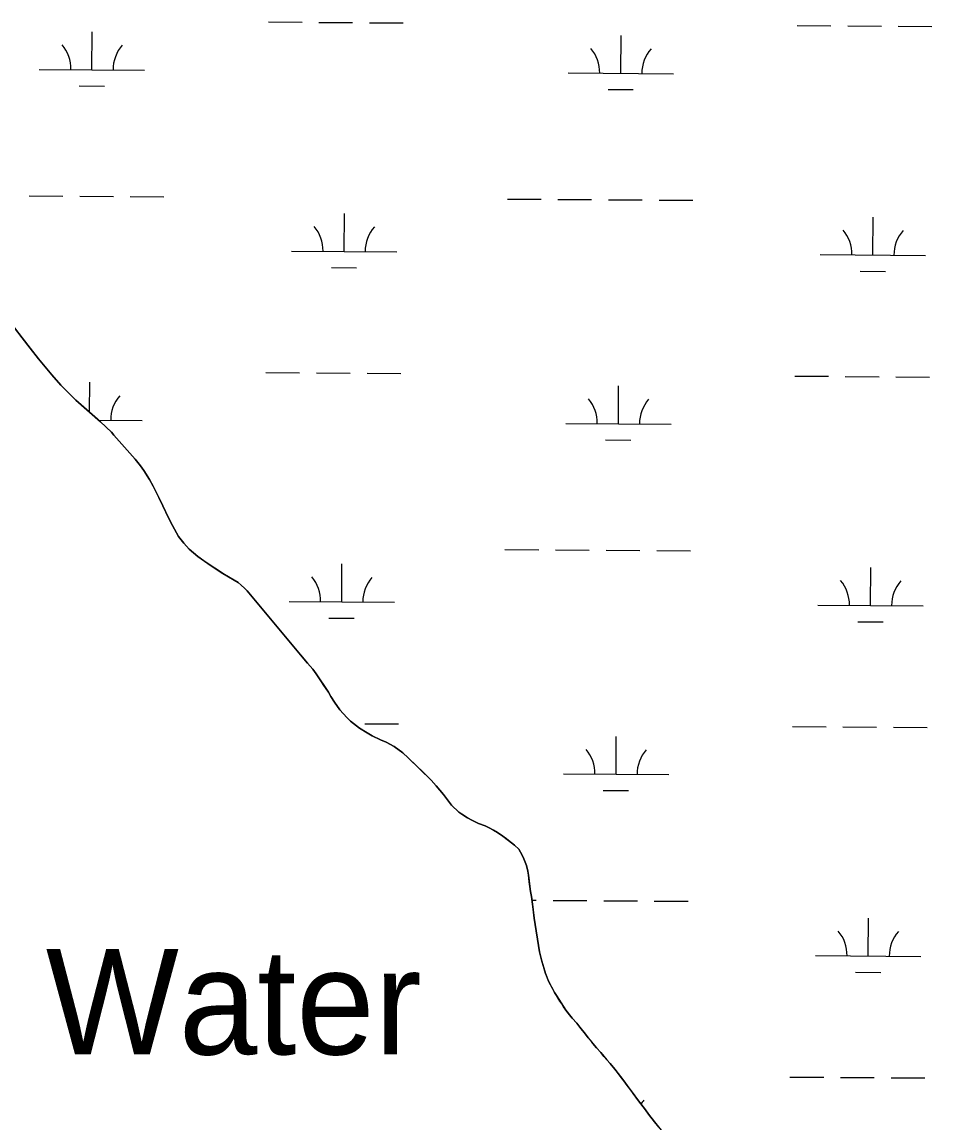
# Model space of a CAD drawing. Extents: x 3172231 to 3210228, y 940198 to 965780.
# Drawn here: x 3201509 to 3202373, y 952000 to 953044 of the extents above; entities that cross this region are included whole.
import ezdxf

# ---------------------------------------------------------------- set-up
doc = ezdxf.new("R2010")
doc.units = 0
for name, color, linetype in [('V-RIVR-IDEN', 7, 'Continuous'), ('V-SITE-VEGE', 7, 'Continuous'), ('V-TOPO-SHOR', 7, 'Continuous'), ('V-WETL-SWMP', 7, 'Continuous')]:
    doc.layers.add(name, color=color, linetype=linetype)

msp = doc.modelspace()

# ---------------------------------------------------------------- linework, layer by layer
at = {"layer": 'V-SITE-VEGE'}
for p, q in [((3201501.976, 952754.147), (3201509.021, 952744.652)), ((3201509.021, 952744.652), (3201516.737, 952734.818)), ((3201516.737, 952734.818), (3201524.794, 952724.811)), ((3201524.794, 952724.811), (3201537.383, 952709.717)), ((3201537.383, 952709.717), (3201545.946, 952699.709)), ((3201545.946, 952699.709), (3201560.229, 952685.449)), ((3201560.229, 952685.449), (3201583.601, 952664.895)), ((3201583.601, 952664.895), (3201594.023, 952655.214)), ((3201594.023, 952655.214), (3201596.204, 952652.5)), ((3201596.204, 952652.5), (3201616.352, 952629.43)), ((3201616.352, 952629.43), (3201621.556, 952623.32)), ((3201621.556, 952623.32), (3201624.743, 952618.745)), ((3201624.743, 952618.745), (3201630.105, 952610.275)), ((3201630.105, 952610.275), (3201633.619, 952604.008)), ((3201633.619, 952604.008), (3201642.812, 952585.383)), ((3201642.812, 952585.383), (3201648.158, 952573.871)), ((3201648.158, 952573.871), (3201651.836, 952566.591)), ((3201651.836, 952566.591), (3201657.693, 952556.089)), ((3201657.693, 952556.089), (3201662.559, 952549.816)), ((3201662.559, 952549.816), (3201667.597, 952544.216)), ((3201667.597, 952544.216), (3201676.006, 952537.079)), ((3201676.006, 952537.079), (3201688.458, 952528.402)), ((3201688.458, 952528.402), (3201699.569, 952521.084)), ((3201699.569, 952521.084), (3201710.513, 952514.778)), ((3201710.513, 952514.778), (3201714.05, 952512.397)), ((3201714.05, 952512.397), (3201716.909, 952510.017)), ((3201716.909, 952510.017), (3201720.102, 952507.129)), ((3201720.102, 952507.129), (3201722.623, 952504.584)), ((3201722.623, 952504.584), (3201773.315, 952443.694)), ((3201773.315, 952443.694), (3201780.032, 952436.06)), ((3201780.032, 952436.06), (3201785.069, 952430.122)), ((3201785.069, 952430.122), (3201788.257, 952425.883)), ((3201788.257, 952425.883), (3201799.82, 952408.26)), ((3201799.82, 952408.26), (3201802.163, 952404.195)), ((3201802.163, 952404.195), (3201805.684, 952398.772)), ((3201805.684, 952398.772), (3201810.544, 952391.655)), ((3201810.544, 952391.655), (3201817.263, 952384.528)), ((3201817.263, 952384.528), (3201820.958, 952380.79)), ((3201820.958, 952380.79), (3201829.373, 952374.333)), ((3201829.373, 952374.333), (3201836.611, 952369.735)), ((3201836.611, 952369.735), (3201841.495, 952367.007)), ((3201841.495, 952367.007), (3201849.245, 952363.251)), ((3201849.245, 952363.251), (3201854.637, 952360.859)), ((3201854.637, 952360.859), (3201862.385, 952356.767)), ((3201862.385, 952356.767), (3201870.46, 952350.816)), ((3201870.46, 952350.816), (3201875.672, 952346.228)), ((3201875.672, 952346.228), (3201897.35, 952325.007)), ((3201897.35, 952325.007), (3201902.218, 952319.577)), ((3201902.218, 952319.577), (3201908.936, 952311.437)), ((3201908.936, 952311.437), (3201916.82, 952301.262)), ((3201916.82, 952301.262), (3201923.54, 952294.473)), ((3201923.54, 952294.473), (3201931.791, 952289.195)), ((3201931.791, 952289.195), (3201936.002, 952286.977)), ((3201936.002, 952286.977), (3201942.404, 952283.903)), ((3201942.404, 952283.903), (3201948.47, 952281.509)), ((3201948.47, 952281.509), (3201952.515, 952279.631)), ((3201952.515, 952279.631), (3201956.56, 952277.581)), ((3201956.56, 952277.581), (3201960.263, 952275.201)), ((3201960.263, 952275.201), (3201965.479, 952271.628)), ((3201965.479, 952271.628), (3201973.554, 952265.336)), ((3201973.554, 952265.336), (3201976.583, 952263.294)), ((3201976.583, 952263.294), (3201980.448, 952259.391)), ((3201980.448, 952259.391), (3201982.291, 952256.511)), ((3201982.291, 952256.511), (3201984.632, 952251.938)), ((3201984.632, 952251.938), (3201986.635, 952247.031)), ((3201986.635, 952247.031), (3201987.8, 952243.816)), ((3201987.8, 952243.816), (3201989.123, 952238.573)), ((3201989.123, 952238.573), (3201989.78, 952234.686)), ((3201989.78, 952234.686), (3201990.905, 952223.87)), ((3201990.905, 952223.87), (3201991.728, 952219.307)), ((3201991.728, 952219.307), (3201992.717, 952214.57)), ((3201992.717, 952214.57), (3201993.692, 952207.306)), ((3201993.692, 952207.306), (3201994.976, 952193.957)), ((3201994.976, 952193.957), (3202000.047, 952161.843)), ((3202000.047, 952161.843), (3202002.537, 952153.216)), ((3202002.537, 952153.216), (3202006.027, 952141.545)), ((3202006.027, 952141.545), (3202008.86, 952134.098)), ((3202008.86, 952134.098), (3202014.547, 952123.43)), ((3202014.547, 952123.43), (3202016.22, 952120.551)), ((3202016.22, 952120.551), (3202025.098, 952106.487)), ((3202025.098, 952106.487), (3202031.142, 952099.024)), ((3202031.142, 952099.024), (3202035.676, 952094.105)), ((3202035.676, 952094.105), (3202038.531, 952090.373)), ((3202038.531, 952090.373), (3202043.991, 952083.818)), ((3202043.991, 952083.818), (3202046.449, 952080.488)), ((3202046.449, 952080.488), (3202054.147, 952070.86)), ((3202054.147, 952070.86), (3202058.347, 952066.281)), ((3202058.347, 952066.281), (3202064.221, 952059.324)), ((3202064.221, 952059.324), (3202067.244, 952055.932)), ((3202067.244, 952055.932), (3202071.608, 952050.673)), ((3202071.608, 952050.673), (3202080.167, 952039.653)), ((3202080.167, 952039.653), (3202083.354, 952035.245)), ((3202083.354, 952035.245), (3202089.223, 952027.449)), ((3202089.223, 952027.449), (3202093.08, 952021.684)), ((3202093.08, 952021.684), (3202100.798, 952011.849)), ((3202100.798, 952011.849), (3202103.647, 952007.782)), ((3202103.647, 952007.782), (3202109.185, 952000.491)), ((3202109.185, 952000.491), (3202115.73, 951992.688))]:
    msp.add_line(p, q, dxfattribs=at)
at = {"layer": 'V-TOPO-SHOR'}
for points in [[(3201688.458, 952528.404), (3201681.558, 952533.167), (3201676.006, 952537.079), (3201667.597, 952544.216), (3201662.559, 952549.816), (3201657.693, 952556.089), (3201651.836, 952566.591), (3201648.158, 952573.871), (3201642.812, 952585.383), (3201638.966, 952593.172), (3201633.619, 952604.008), (3201630.105, 952610.275), (3201624.743, 952618.745), (3201621.556, 952623.322), (3201616.352, 952629.43), (3201596.204, 952652.5), (3201594.023, 952655.214), (3201583.601, 952664.895), (3201570.149, 952676.786), (3201560.229, 952685.449), (3201545.946, 952699.709), (3201537.383, 952709.717), (3201524.794, 952724.811), (3201516.737, 952734.818), (3201509.021, 952744.652), (3201501.976, 952754.147)], [(3202109.185, 952000.491), (3202103.647, 952007.782), (3202100.798, 952011.849), (3202096.266, 952017.614), (3202093.08, 952021.684), (3202089.223, 952027.447), (3202086.876, 952030.666), (3202083.354, 952035.245), (3202080.167, 952039.653), (3202077.818, 952042.704), (3202074.125, 952047.452), (3202071.608, 952050.673), (3202067.244, 952055.932), (3202064.221, 952059.326), (3202061.368, 952062.717), (3202058.347, 952066.281), (3202054.147, 952070.86), (3202050.792, 952075.1), (3202048.777, 952077.643), (3202046.449, 952080.488), (3202043.991, 952083.818), (3202038.529, 952090.373), (3202035.676, 952094.105), (3202031.142, 952099.024), (3202027.449, 952103.604), (3202025.098, 952106.487), (3202022.921, 952109.877), (3202021.246, 952112.586), (3202019.571, 952115.13), (3202016.22, 952120.551), (3202014.547, 952123.43), (3202012.538, 952127.156), (3202008.858, 952134.098), (3202007.524, 952137.652), (3202006.025, 952141.545), (3202004.032, 952148.141), (3202002.537, 952153.216), (3202000.047, 952161.843), (3201994.976, 952193.957), (3201994.497, 952199.532), (3201993.692, 952207.306), (3201992.717, 952214.572), (3201991.728, 952219.307), (3201990.907, 952223.87), (3201990.424, 952228.433), (3201989.78, 952234.686), (3201989.123, 952238.573), (3201987.8, 952243.816), (3201986.635, 952247.031), (3201984.632, 952251.938), (3201982.291, 952256.511), (3201980.448, 952259.391), (3201976.583, 952263.294), (3201973.554, 952265.336), (3201968.844, 952269.078), (3201965.479, 952271.628), (3201960.263, 952275.201), (3201956.56, 952277.583), (3201952.515, 952279.631), (3201948.472, 952281.509), (3201942.404, 952283.905), (3201936.002, 952286.977), (3201931.791, 952289.195), (3201926.403, 952292.599), (3201923.542, 952294.473), (3201916.82, 952301.262), (3201912.962, 952306.179), (3201908.936, 952311.437), (3201902.22, 952319.577), (3201897.35, 952325.007), (3201889.285, 952332.986), (3201883.907, 952338.249), (3201875.672, 952346.228), (3201870.462, 952350.816), (3201862.385, 952356.767), (3201854.637, 952360.859), (3201849.245, 952363.251), (3201841.495, 952367.007), (3201836.611, 952369.735), (3201829.373, 952374.333), (3201820.96, 952380.792), (3201817.263, 952384.528), (3201810.544, 952391.655), (3201805.684, 952398.774), (3201802.163, 952404.195), (3201799.82, 952408.26), (3201795.462, 952414.869), (3201792.613, 952419.274), (3201788.257, 952425.883), (3201785.069, 952430.122), (3201780.032, 952436.06), (3201773.315, 952443.694), (3201722.623, 952504.584), (3201720.102, 952507.129), (3201716.909, 952510.017), (3201714.05, 952512.397), (3201710.513, 952514.778), (3201699.569, 952521.084), (3201696.54, 952523.126), (3201691.993, 952526.02), (3201688.458, 952528.404)], [(3202113.381, 951995.572), (3202109.185, 952000.491)]]:
    msp.add_lwpolyline(points, dxfattribs=at)
at = {"layer": 'V-WETL-SWMP'}
for p, q in [((3201742.818, 953044.497), (3201774.818, 953044.279)), ((3201790.817, 953044.17), (3201822.816, 953043.952)), ((3201838.816, 953043.843), (3201870.815, 953043.625)), ((3201575.442, 952999.205), (3201575.687, 953035.204)), ((3202244.715, 953041.08), (3202276.714, 953040.862)), ((3202292.714, 953040.753), (3202324.713, 953040.536)), ((3202340.712, 953040.427), (3202372.712, 953040.209)), ((3202077.339, 952995.788), (3202077.584, 953031.788)), ((3201525.443, 952999.545), (3201625.441, 952998.864)), ((3202027.34, 952996.129), (3202127.337, 952995.448)), ((3201563.337, 952983.856), (3201587.337, 952983.692)), ((3202065.234, 952980.439), (3202089.233, 952980.276)), ((3201515.782, 952879.537), (3201547.781, 952879.319)), ((3201563.781, 952879.21), (3201595.78, 952878.993)), ((3201611.78, 952878.884), (3201643.779, 952878.666)), ((3201969.68, 952876.447), (3202001.679, 952876.23)), ((3202017.679, 952876.121), (3202049.678, 952875.903)), ((3202065.677, 952875.794), (3202097.677, 952875.576)), ((3202113.676, 952875.467), (3202145.676, 952875.249)), ((3201814.746, 952826.759), (3201814.991, 952862.758)), ((3202316.642, 952823.342), (3202316.887, 952859.342)), ((3201764.747, 952827.099), (3201864.745, 952826.419)), ((3202266.643, 952823.683), (3202366.641, 952823.002)), ((3201802.641, 952811.41), (3201826.641, 952811.247)), ((3202304.537, 952807.993), (3202328.537, 952807.83)), ((3201516.738, 952734.818), (3201509.02, 952744.653)), ((3201524.794, 952724.812), (3201516.738, 952734.818)), ((3201537.384, 952709.717), (3201524.794, 952724.812)), ((3201545.946, 952699.709), (3201537.384, 952709.717)), ((3201740.554, 952711.829), (3201772.553, 952711.611)), ((3201788.553, 952711.503), (3201820.552, 952711.285)), ((3201836.552, 952711.176), (3201868.551, 952710.958)), ((3202242.45, 952708.413), (3202274.449, 952708.195)), ((3201560.229, 952685.449), (3201545.946, 952699.709)), ((3201573.229, 952674.062), (3201573.423, 952702.537)), ((3202075.074, 952663.121), (3202075.319, 952699.12)), ((3202290.449, 952708.086), (3202322.448, 952707.868)), ((3202338.448, 952707.759), (3202370.447, 952707.541)), ((3201570.149, 952676.785), (3201560.229, 952685.449)), ((3201583.6, 952664.894), (3201570.149, 952676.785)), ((3201581.807, 952666.479), (3201623.176, 952666.197)), ((3201594.022, 952655.214), (3201583.6, 952664.894)), ((3202025.075, 952663.461), (3202125.073, 952662.781)), ((3201596.203, 952652.501), (3201594.022, 952655.214)), ((3201616.352, 952629.429), (3201596.203, 952652.501)), ((3202062.969, 952647.772), (3202086.969, 952647.609)), ((3201621.557, 952623.322), (3201616.352, 952629.429)), ((3201624.742, 952618.746), (3201621.557, 952623.322)), ((3201630.104, 952610.274), (3201624.742, 952618.746)), ((3201633.618, 952604.007), (3201630.104, 952610.274)), ((3201638.967, 952593.171), (3201633.618, 952604.007)), ((3201642.812, 952585.383), (3201638.967, 952593.171)), ((3201648.158, 952573.871), (3201642.812, 952585.383)), ((3201651.836, 952566.59), (3201648.158, 952573.871)), ((3201657.694, 952556.089), (3201651.836, 952566.59)), ((3201662.56, 952549.815), (3201657.694, 952556.089)), ((3201667.598, 952544.216), (3201662.56, 952549.815)), ((3201676.006, 952537.08), (3201667.598, 952544.216)), ((3201967.415, 952543.78), (3201999.414, 952543.562)), ((3202015.414, 952543.453), (3202047.413, 952543.236)), ((3202063.413, 952543.127), (3202095.412, 952542.909)), ((3202111.412, 952542.8), (3202143.411, 952542.582)), ((3201681.559, 952533.167), (3201676.006, 952537.08)), ((3201688.459, 952528.403), (3201681.559, 952533.167)), ((3201691.994, 952526.02), (3201688.459, 952528.403)), ((3201696.539, 952523.126), (3201691.994, 952526.02)), ((3201699.569, 952521.084), (3201696.539, 952523.126)), ((3201710.514, 952514.779), (3201699.569, 952521.084)), ((3201812.481, 952494.092), (3201812.726, 952530.091)), ((3202314.378, 952490.675), (3202314.623, 952526.674)), ((3201714.049, 952512.396), (3201710.514, 952514.779)), ((3201716.908, 952510.017), (3201714.049, 952512.396)), ((3201720.102, 952507.13), (3201716.908, 952510.017)), ((3201722.622, 952504.584), (3201720.102, 952507.13)), ((3201773.316, 952443.694), (3201722.622, 952504.584)), ((3201762.483, 952494.432), (3201862.48, 952493.751)), ((3202264.379, 952491.015), (3202364.377, 952490.335)), ((3201800.377, 952478.743), (3201824.376, 952478.579)), ((3202302.273, 952475.326), (3202326.272, 952475.163)), ((3201780.033, 952436.059), (3201773.316, 952443.694)), ((3201785.069, 952430.122), (3201780.033, 952436.059)), ((3201788.257, 952425.884), (3201785.069, 952430.122)), ((3201792.614, 952419.275), (3201788.257, 952425.884)), ((3201795.463, 952414.869), (3201792.614, 952419.275)), ((3201799.82, 952408.26), (3201795.463, 952414.869)), ((3201802.164, 952404.195), (3201799.82, 952408.26)), ((3201805.683, 952398.773), (3201802.164, 952404.195)), ((3201810.544, 952391.654), (3201805.683, 952398.773)), ((3201817.264, 952384.527), (3201810.544, 952391.654)), ((3201820.96, 952380.792), (3201817.264, 952384.527)), ((3201829.372, 952374.332), (3201820.96, 952380.792)), ((3201836.61, 952369.735), (3201829.372, 952374.332)), ((3201834.287, 952378.508), (3201866.286, 952378.291)), ((3202240.186, 952375.745), (3202272.185, 952375.528)), ((3202288.185, 952375.419), (3202320.184, 952375.201)), ((3202336.183, 952375.092), (3202368.183, 952374.874)), ((3201841.494, 952367.007), (3201836.61, 952369.735)), ((3201849.244, 952363.252), (3201841.494, 952367.007)), ((3202072.81, 952330.454), (3202073.055, 952366.453)), ((3201854.636, 952360.86), (3201849.244, 952363.252)), ((3201862.384, 952356.767), (3201854.636, 952360.86)), ((3201870.461, 952350.815), (3201862.384, 952356.767)), ((3201875.673, 952346.229), (3201870.461, 952350.815)), ((3201883.908, 952338.249), (3201875.673, 952346.229)), ((3201889.285, 952332.986), (3201883.908, 952338.249)), ((3201897.351, 952325.007), (3201889.285, 952332.986)), ((3201902.221, 952319.577), (3201897.351, 952325.007)), ((3202022.811, 952330.794), (3202122.808, 952330.113)), ((3201908.936, 952311.436), (3201902.221, 952319.577)), ((3202060.705, 952315.105), (3202084.704, 952314.941)), ((3201912.962, 952306.18), (3201908.936, 952311.436)), ((3201916.821, 952301.263), (3201912.962, 952306.18)), ((3201923.542, 952294.473), (3201916.821, 952301.263)), ((3201926.404, 952292.6), (3201923.542, 952294.473)), ((3201931.791, 952289.195), (3201926.404, 952292.6)), ((3201936.002, 952286.978), (3201931.791, 952289.195)), ((3201942.404, 952283.905), (3201936.002, 952286.978)), ((3201948.472, 952281.51), (3201942.404, 952283.905)), ((3201952.516, 952279.632), (3201948.472, 952281.51)), ((3201956.559, 952277.584), (3201952.516, 952279.632)), ((3201960.262, 952275.201), (3201956.559, 952277.584)), ((3201965.479, 952271.628), (3201960.262, 952275.201)), ((3201968.844, 952269.077), (3201965.479, 952271.628)), ((3201973.554, 952265.337), (3201968.844, 952269.077)), ((3201976.584, 952263.295), (3201973.554, 952265.337)), ((3201980.448, 952259.391), (3201976.584, 952263.295)), ((3201982.291, 952256.511), (3201980.448, 952259.391)), ((3201984.632, 952251.939), (3201982.291, 952256.511)), ((3201986.634, 952247.031), (3201984.632, 952251.939)), ((3201987.8, 952243.816), (3201986.634, 952247.031)), ((3201989.124, 952238.573), (3201987.8, 952243.816)), ((3201989.78, 952234.686), (3201989.124, 952238.573)), ((3201990.423, 952228.433), (3201989.78, 952234.686)), ((3201990.907, 952223.871), (3201990.423, 952228.433)), ((3201991.728, 952219.307), (3201990.907, 952223.871)), ((3201992.717, 952214.573), (3201991.728, 952219.307)), ((3201993.693, 952207.306), (3201992.717, 952214.573)), ((3201993.207, 952210.922), (3201997.15, 952210.895)), ((3201994.498, 952199.532), (3201993.693, 952207.306)), ((3202013.15, 952210.786), (3202045.149, 952210.568)), ((3202061.148, 952210.459), (3202093.148, 952210.242)), ((3202109.147, 952210.133), (3202141.147, 952209.915)), ((3201994.976, 952193.957), (3201994.498, 952199.532)), ((3202000.048, 952161.842), (3201994.976, 952193.957)), ((3202312.113, 952158.008), (3202312.358, 952194.007)), ((3202002.537, 952153.216), (3202000.048, 952161.842)), ((3202262.114, 952158.348), (3202362.112, 952157.667)), ((3202004.032, 952148.141), (3202002.537, 952153.216)), ((3202006.025, 952141.544), (3202004.032, 952148.141)), ((3202007.525, 952137.652), (3202006.025, 952141.544)), ((3202008.858, 952134.099), (3202007.525, 952137.652)), ((3202300.008, 952142.659), (3202324.008, 952142.496)), ((3202012.538, 952127.156), (3202008.858, 952134.099)), ((3202014.546, 952123.43), (3202012.538, 952127.156)), ((3202016.22, 952120.55), (3202014.546, 952123.43)), ((3202019.57, 952115.129), (3202016.22, 952120.55)), ((3202021.246, 952112.587), (3202019.57, 952115.129)), ((3202022.921, 952109.876), (3202021.246, 952112.587)), ((3202025.099, 952106.487), (3202022.921, 952109.876)), ((3202027.449, 952103.604), (3202025.099, 952106.487)), ((3202031.141, 952099.025), (3202027.449, 952103.604)), ((3202035.676, 952094.104), (3202031.141, 952099.025)), ((3202038.528, 952090.374), (3202035.676, 952094.104)), ((3202043.992, 952083.817), (3202038.528, 952090.374)), ((3202046.449, 952080.487), (3202043.992, 952083.817)), ((3202048.778, 952077.644), (3202046.449, 952080.487)), ((3202050.792, 952075.1), (3202048.778, 952077.644)), ((3202054.148, 952070.861), (3202050.792, 952075.1)), ((3202058.347, 952066.28), (3202054.148, 952070.861)), ((3202061.368, 952062.717), (3202058.347, 952066.28)), ((3202064.222, 952059.325), (3202061.368, 952062.717)), ((3202067.245, 952055.932), (3202064.222, 952059.325)), ((3202071.609, 952050.674), (3202067.245, 952055.932)), ((3202074.126, 952047.452), (3202071.609, 952050.674)), ((3202077.818, 952042.705), (3202074.126, 952047.452)), ((3202080.166, 952039.653), (3202077.818, 952042.705)), ((3202237.921, 952043.078), (3202269.92, 952042.86)), ((3202285.92, 952042.751), (3202317.919, 952042.534)), ((3202333.919, 952042.425), (3202365.918, 952042.207)), ((3202083.353, 952035.245), (3202080.166, 952039.653)), ((3202086.876, 952030.667), (3202083.353, 952035.245)), ((3202089.224, 952027.446), (3202086.876, 952030.667)), ((3202093.079, 952021.684), (3202089.224, 952027.446)), ((3202096.267, 952017.615), (3202093.079, 952021.684)), ((3202100.798, 952011.849), (3202096.267, 952017.615)), ((3202103.648, 952007.781), (3202100.798, 952011.849)), ((3202109.185, 952000.491), (3202103.648, 952007.781)), ((3202113.382, 951995.572), (3202109.185, 952000.491))]:
    msp.add_line(p, q, dxfattribs=at)
for centre, start, end in [((3201520.204, 953000.056), 358.838165, 40.381824), ((3201630.687, 952999.304), 138.838162, 180.381821), ((3202022.1, 952996.639), 358.838165, 40.381824), ((3202132.583, 952995.887), 138.838162, 180.381821), ((3201759.507, 952827.61), 358.838165, 40.381824), ((3201869.991, 952826.858), 138.838162, 180.381821), ((3202261.404, 952824.193), 358.838165, 40.381824), ((3202371.887, 952823.441), 138.838162, 180.381821), ((3201628.423, 952666.636), 138.838162, 180.381821), ((3202019.836, 952663.972), 358.838165, 40.381824), ((3202130.319, 952663.22), 138.838162, 180.381821), ((3201757.243, 952494.942), 358.838165, 40.381824), ((3201867.726, 952494.19), 138.838162, 180.381821), ((3202259.139, 952491.526), 358.838165, 40.381824), ((3202369.623, 952490.774), 138.838162, 180.381821), ((3202017.571, 952331.305), 358.838165, 40.381824), ((3202128.054, 952330.553), 138.838162, 180.381821), ((3202256.875, 952158.859), 358.838165, 40.381824), ((3202367.358, 952158.107), 138.838162, 180.381821), ((3202125.79, 951997.885), 138.838162, 146.385019)]:
    msp.add_arc(centre, 35.246, start, end, dxfattribs=at)

# ---------------------------------------------------------------- texts
at = {"layer": 'V-RIVR-IDEN'}
msp.add_text('Water', height=99.9998, dxfattribs=at).set_placement((3201531.649, 952064.528))

doc.saveas('drawing.dxf')
